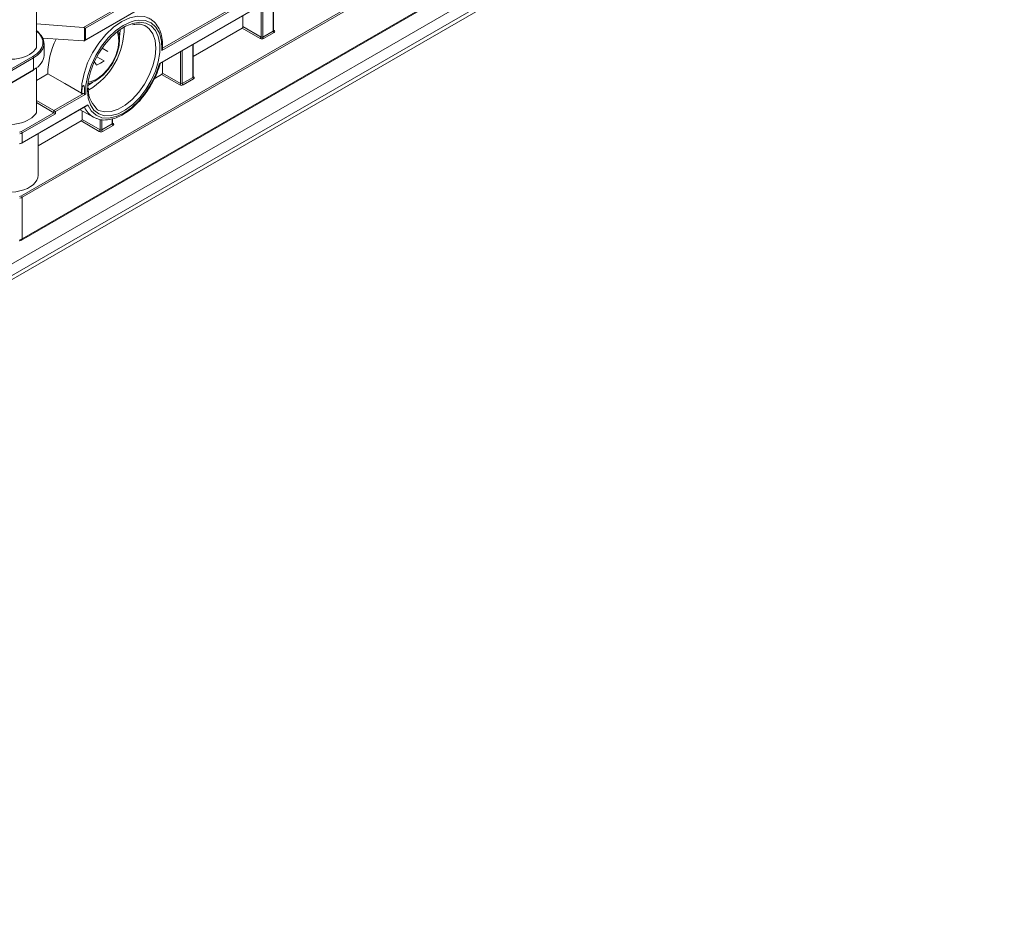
# Model space of a CAD drawing. Header units: millimetres. Extents: x 0 to 1118, y 0 to 864.
# Tile 292 of 512: x 656 to 698, y 69 to 107. Entities that reach past the tile are written whole.
import ezdxf

# ---------------------------------------------------------------- set-up
doc = ezdxf.new("R2010")
doc.units = ezdxf.units.MM

msp = doc.modelspace()

# ---------------------------------------------------------------- linework, layer by layer
at = {"color": 9, "linetype": 'Continuous', "lineweight": 0}
for p, q in [((658.6813, 106.7137), (690.2534, 124.9399)), ((690.3517, 124.9154), (658.761, 106.6784)), ((658.761, 106.1879), (690.945, 124.7674)), ((693.7544, 124.0667), (661.9968, 105.7335)), ((662.0346, 105.8366), (693.6561, 124.0913)), ((661.9044, 105.1843), (694.3542, 123.9171)), ((656.0493, 99.5737), (696.1601, 122.7292)), ((696.2305, 122.6885), (656.0843, 99.5126)), ((656.0843, 97.7507), (697.7194, 121.7862)), ((697.2012, 120.6834), (610.1033, 70.4029)), ((697.0976, 119.9602), (609.9997, 69.6796)), ((610.1033, 69.9085), (697.2012, 120.1891)), ((666.7271, 106.561), (666.7271, 107.9514)), ((666.2103, 106.3039), (666.2103, 107.6531)), ((666.2807, 107.6938), (666.2807, 106.3034)), ((658.7195, 106.1475), (658.7195, 106.7024)), ((658.761, 106.6784), (658.761, 106.1879)), ((666.175, 106.2426), (665.4079, 106.6855)), ((665.4432, 106.7467), (666.2103, 106.3039)), ((666.2807, 106.3034), (666.7271, 106.561)), ((666.7621, 106.5), (666.3158, 106.2423)), ((666.7417, 106.5945), (666.7627, 106.582)), ((662.7985, 104.3343), (662.7985, 105.6835)), ((662.8689, 105.7242), (662.8689, 104.3338)), ((663.3153, 104.5914), (663.3153, 105.9819)), ((656.569, 105.4184), (606.9704, 76.7857)), ((606.985, 76.8754), (656.534, 105.4795)), ((656.569, 104.9172), (656.569, 105.4184)), ((606.9704, 76.2845), (656.569, 104.9172)), ((662.0315, 104.7771), (662.7985, 104.3343)), ((658.858, 104.2396), (659.0831, 104.3862)), ((662.7632, 104.2731), (661.9961, 104.7159)), ((662.8689, 104.3338), (663.3153, 104.5914)), ((663.3503, 104.5304), (662.904, 104.2727)), ((663.3299, 104.6249), (663.3509, 104.6124)), ((658.7801, 104.1871), (658.7777, 103.8804)), ((657.4307, 103.1841), (658.6813, 103.9061)), ((658.7777, 103.8804), (657.5011, 103.1435)), ((656.0843, 101.8244), (658.8704, 103.4328)), ((657.4307, 103.0972), (657.4307, 103.1841)), ((657.5011, 103.1435), (657.5011, 103.0566)), ((656.0493, 102.2997), (657.4307, 103.0972)), ((657.5011, 103.0566), (656.0843, 102.2387)), ((659.3514, 102.3035), (658.5843, 102.7463)), ((658.6197, 102.8075), (659.3867, 102.3647)), ((659.3867, 102.3647), (659.3867, 102.809)), ((659.4571, 102.8028), (659.4571, 102.3642)), ((659.9035, 102.6219), (659.9035, 102.8326)), ((659.4571, 102.3642), (659.9035, 102.6219)), ((659.9385, 102.5608), (659.4922, 102.3031)), ((659.9181, 102.6553), (659.9392, 102.6428)), ((656.0843, 102.2387), (656.0843, 101.8244)), ((656.0843, 99.5126), (656.0843, 97.7507))]:
    msp.add_line(p, q, dxfattribs=at)
at = {"color": 7, "linetype": 'Continuous', "lineweight": 15}
for p, q in [((658.7256, 106.1506), (690.9655, 124.7623)), ((661.9291, 105.1816), (694.3746, 123.912)), ((656.0584, 97.6935), (697.7176, 121.7428)), ((609.6765, 69.493), (696.7744, 119.7735)), ((656.6896, 105.8492), (656.6896, 107.8698)), ((666.7417, 106.5816), (666.7417, 107.9599)), ((656.6896, 106.8662), (658.6813, 106.7137)), ((665.4432, 106.7467), (665.4432, 107.2103)), ((661.3178, 106.7736), (661.2757, 106.7954)), ((665.4079, 106.6855), (663.3299, 105.4859)), ((658.6813, 106.1416), (656.9601, 106.2539)), ((657.0084, 105.5265), (657.0084, 106.0337)), ((659.7133, 105.6994), (659.4701, 105.8398)), ((663.3299, 104.6121), (663.3299, 105.9903)), ((659.5551, 105.2917), (659.244, 105.4713)), ((662.0315, 104.7771), (662.0315, 105.2407)), ((606.985, 76.2761), (656.5587, 104.8943)), ((656.6896, 104.9958), (656.6896, 103.0944)), ((657.1715, 104.7437), (656.6896, 104.4655)), ((661.9961, 104.7159), (661.6801, 104.5334)), ((657.4307, 103.1841), (656.6896, 103.6119)), ((656.6896, 103.525), (657.4307, 103.0972)), ((658.6187, 103.9109), (658.5994, 103.92)), ((658.6187, 103.9109), (658.6186, 103.9113)), ((658.6813, 103.9061), (658.6187, 103.9109)), ((656.0739, 101.8015), (658.825, 103.3897)), ((658.5387, 103.2244), (659.1036, 102.9062)), ((658.6197, 102.8075), (658.6197, 103.1788)), ((658.5843, 102.7463), (656.7584, 101.6922)), ((659.2292, 102.849), (659.1036, 102.9062)), ((659.9181, 102.6425), (659.9181, 102.8351)), ((656.7584, 100.4496), (656.7584, 102.1966))]:
    msp.add_line(p, q, dxfattribs=at)
at = {"color": 9, "linetype": 'Continuous', "lineweight": 0, "flags": 128}
for points in [[(658.5994, 103.92), (658.6178, 104.3275), (658.7049, 104.7622), (658.8572, 105.2065), (659.0684, 105.6421), (659.33, 106.0513), (659.6312, 106.4174), (659.9597, 106.7254), (660.3021, 106.9627), (660.6444, 107.1196), (660.9727, 107.1898), (661.2734, 107.1702), (661.4158, 107.1243)], [(661.9994, 105.7814), (661.9824, 106.1508), (661.8993, 106.4701), (661.7535, 106.7262), (661.551, 106.9083), (661.3002, 107.009), (661.0115, 107.0241), (660.8755, 107.0032)], [(658.8763, 104.3981), (659.0117, 104.4212), (659.2529, 104.5237), (659.4941, 104.6997), (659.7189, 104.9369), (659.9119, 105.2194), (660.06, 105.5277), (660.1531, 105.841), (660.1848, 106.1379), (660.1531, 106.3981), (660.1053, 106.527)], [(659.2782, 103.2195), (659.3304, 103.1926), (659.5754, 103.1285), (659.8521, 103.1459), (660.1484, 103.2442), (660.4513, 103.4191), (660.7475, 103.6628), (661.0242, 103.9648), (661.2693, 104.3119), (661.4719, 104.6888), (661.6234, 105.0791), (661.717, 105.4658), (661.7486, 105.8319), (661.717, 106.1615), (661.6234, 106.4401), (661.4719, 106.6556), (661.3178, 106.7736)], [(660.223, 106.3893), (660.2258, 106.4181), (660.2334, 106.6222)], [(658.8704, 103.4328), (659.0133, 103.174), (659.213, 102.9885), (659.4613, 102.8839), (659.7479, 102.8645), (660.0609, 102.9312), (660.3874, 103.0812), (660.714, 103.3082), (661.027, 103.603), (661.3136, 103.9532), (661.5618, 104.3445), (661.7616, 104.7606), (661.9044, 105.1843)]]:
    msp.add_lwpolyline(points, dxfattribs=at)
at = {"color": 7, "linetype": 'Continuous', "lineweight": 15, "flags": 128}
for points in [[(660.8755, 107.0032), (660.697, 106.9528), (660.3696, 106.7983), (660.0429, 106.5669), (659.7305, 106.2682), (659.4454, 105.9146), (659.1994, 105.5207), (659.0027, 105.103), (658.8634, 104.6787), (658.7873, 104.2655), (658.7801, 104.1871)], [(658.8502, 104.0576), (658.8817, 104.433), (658.9748, 104.8295), (659.1258, 105.2307), (659.3284, 105.6201), (659.5743, 105.982), (659.8536, 106.3013), (660.1547, 106.5652), (660.4653, 106.7627), (660.7727, 106.8858), (661.0644, 106.9294), (661.3283, 106.8918), (661.5538, 106.7745), (661.7315, 106.5823), (661.8541, 106.3231), (661.9167, 106.0074), (661.9167, 105.6482), (661.8541, 105.2603), (661.7315, 104.8594), (661.5538, 104.462), (661.3283, 104.0844), (661.0644, 103.7421), (660.7727, 103.449), (660.4653, 103.2171), (660.1547, 103.056), (659.8536, 102.9722), (659.5743, 102.9691), (659.3284, 103.047), (659.1258, 103.2026), (658.9748, 103.4295), (658.8817, 103.7184), (658.8502, 104.0576)], [(657.1715, 104.7437), (657.885, 104.3321), (658.5994, 103.92)]]:
    msp.add_lwpolyline(points, dxfattribs=at)
at = {"color": 9, "linetype": 'Continuous', "lineweight": 0}
for centre, radius, start, end in [((657.3783, 106.6785), 3.0266, 300.25765, 0.97106), ((666.8039, 106.5646), 0.077, 182.63734, 237.07301), ((666.7474, 106.6048), 0.0276, 258.62598, 303.93042), ((666.1324, 106.308), 0.078, 303.06123, 356.94061), ((666.3576, 106.3069), 0.077, 182.63734, 237.07301), ((659.6436, 105.8821), 2.3579, 356.3852, 357.55259), ((656.4922, 105.4149), 0.0769, 2.61758, 57.09153), ((663.3922, 104.595), 0.077, 182.63734, 237.07301), ((663.3356, 104.6352), 0.0276, 258.62856, 303.9285), ((662.7206, 104.3385), 0.078, 303.06089, 356.94096), ((662.9458, 104.3373), 0.077, 182.63734, 237.07301), ((659.5505, 103.6782), 0.892, 202.72901, 239.93095), ((656.0075, 102.2352), 0.0769, 2.61839, 57.09073), ((659.3088, 102.3689), 0.078, 303.06098, 356.94087), ((659.534, 102.3677), 0.077, 182.63734, 237.07301), ((659.9804, 102.6254), 0.077, 182.63734, 237.07301), ((659.9238, 102.6656), 0.0275, 258.44992, 303.9703), ((656.0603, 101.8215), 0.0242, 304.41106, 6.90057), ((656.0075, 99.5091), 0.0769, 2.61627, 57.09161), ((655.9163, 97.6989), 0.0629, 321.86633, 13.49936), ((656.0227, 97.7441), 0.062, 305.20219, 6.1119)]:
    msp.add_arc(centre, radius, start, end, dxfattribs=at)
at = {"color": 7, "linetype": 'Continuous', "lineweight": 15}
for centre, radius, start, end in [((660.4487, 104.7522), 3.2772, 153.44124, 180.14933), ((655.8947, 102.922), 3.9957, 33.18515, 35.74909), ((657.5712, 108.363), 3.6564, 297.1338, 302.86083), ((656.5456, 104.914), 0.0237, 303.5791, 7.73253), ((656.0636, 101.8242), 0.025, 234.89216, 294.47502)]:
    msp.add_arc(centre, radius, start, end, dxfattribs=at)
at = {"color": 9, "linetype": 'Continuous', "lineweight": 0}
for centre, major_axis, ratio, start_param, end_param in [((655.5087, 106.0817), (1.45, -0.0111), 0.5823041, 5.5022266, 6.9173118), ((666.6917, 106.5821), (0.05, -0.0008), 0.5872741, 5.5068216, 6.2922198), ((666.6914, 106.5415), (0.1, -0.0008), 0.5823041, 5.5022266, 7.0642962), ((666.2451, 106.2838), (0.1, -0.0008), 0.5823041, 3.9401569, 5.5022266), ((666.2454, 106.3245), (0.05, -0.0008), 0.5872741, 3.9447519, 5.5068216), ((663.2799, 104.6126), (0.05, -0.0008), 0.5872741, 5.5068216, 6.2922198), ((663.2796, 104.5719), (0.1, -0.0008), 0.5823041, 5.5022266, 7.0642962), ((662.8333, 104.3142), (0.1, -0.0008), 0.5823041, 3.9401569, 5.5022266), ((662.8336, 104.3549), (0.05, -0.0008), 0.5872741, 3.9447519, 5.5068216), ((655.9078, 102.3828), (0.2, -0.0015), 0.5823041, 5.0005954, 5.5022266), ((659.4215, 102.3447), (0.1, -0.0008), 0.5823041, 3.9401569, 5.5022266), ((659.4218, 102.3853), (0.05, -0.0008), 0.5872741, 3.9447519, 5.5068216), ((659.8681, 102.643), (0.05, -0.0008), 0.5872741, 5.5068216, 6.2922198), ((659.8678, 102.6023), (0.1, -0.0008), 0.5823041, 5.5022266, 7.0642962), ((655.9075, 102.3421), (0.25, -0.0015), 0.5813044, 4.9996951, 5.5013263), ((655.9075, 101.925), (0.25, 0.0015), 0.5732429, 4.9927142, 5.4943454), ((655.9078, 99.6567), (0.2, -0.0015), 0.5823041, 5.0005954, 5.5022266), ((655.9075, 99.6161), (0.25, -0.0015), 0.5813044, 4.9996951, 5.5013263), ((655.9075, 97.8474), (0.25, 0.0055), 0.56197, 4.9837277, 5.4853589)]:
    msp.add_ellipse(centre, major_axis=major_axis, ratio=ratio, start_param=start_param, end_param=end_param, dxfattribs=at)
at = {"color": 7, "linetype": 'Continuous', "lineweight": 15}
for centre, major_axis, ratio, start_param, end_param in [((655.5084, 106.041), (1.5, -0.0111), 0.5821376, 5.5020761, 6.8636638), ((658.6807, 106.6729), (0.0628, -0.0076), 0.6427391, 0.9855142, 1.6400127), ((658.7256, 106.6988), (0.05, -0.0289), 0.0000704, 0.7854388, 1.69301), ((665.4079, 106.7263), (0.025, 0.0433), 0.5774255, 3.9269476, 5.4976678), ((658.6807, 106.1825), (0.0628, -0.0076), 0.6427391, 4.7990586, 5.4535571), ((658.7256, 106.2084), (0.0354, 0.0612), 0.5773346, 3.8048584, 4.7124296), ((655.5084, 106.0819), (1.2437, -0.0095), 0.5823041, 4.133814, 5.9692603), ((655.5084, 105.5192), (1.5, 0.0109), 0.5723967, 5.4936405, 6.2790387), ((661.9961, 104.7567), (0.025, 0.0433), 0.5774255, 3.9269476, 5.4976678), ((658.6807, 103.8653), (0.0628, -0.0076), 0.6427391, 0.8244168, 1.6400127), ((657.4657, 103.1639), (0.05, -0.0289), 0.0000704, 0.7854388, 2.3475085), ((655.5084, 103.3113), (1.2437, 0.0093), 0.5722274, 4.1250875, 5.9605338), ((657.4657, 103.077), (0.05, -0.0289), 0.0000704, 0.7854388, 2.3475085), ((658.5843, 102.7871), (0.025, 0.0433), 0.5774255, 3.9269476, 5.4976678), ((655.9078, 101.884), (0.2, 0.0015), 0.5722274, 4.9918688, 5.4935), ((655.5084, 100.4559), (1.25, -0.0095), 0.5823041, 3.9314302, 6.2876247)]:
    msp.add_ellipse(centre, major_axis=major_axis, ratio=ratio, start_param=start_param, end_param=end_param, dxfattribs=at)
for points, knots in [([(660.7567, 106.8226), (660.8278, 106.8366), (660.9833, 106.8673), (661.157, 106.8491), (661.2462, 106.8011), (661.276, 106.7851)], [0, 0, 0, 0, 0.3589568, 0.7861804, 1, 1, 1, 1]), ([(662.0338, 105.824), (662.0356, 105.8602), (662.0437, 106.0212), (662.0165, 106.2872), (661.9286, 106.5982), (661.7794, 106.853), (661.6019, 107.0347), (661.46, 107.0967), (661.4019, 107.1221)], [0, 0, 0, 0, 0.0587296, 0.2610807, 0.4639525, 0.6653945, 0.8629116, 1, 1, 1, 1]), ([(656.6896, 106.5696), (656.7022, 106.5656), (656.7207, 106.5597), (656.743, 106.5454), (656.7558, 106.5341), (656.7634, 106.523), (656.766, 106.5155), (656.7662, 106.5117), (656.7662, 106.5107)], [0, 0, 0, 0, 0.3867305, 0.5692462, 0.7527155, 0.8675293, 0.9652127, 1, 1, 1, 1]), ([(659.8311, 105.075), (659.8374, 105.0831), (659.9129, 105.1806), (660.0228, 105.3999), (660.1472, 105.7167), (660.2104, 106.0383), (660.2199, 106.3169), (660.1782, 106.4718), (660.1613, 106.5346)], [0, 0, 0, 0, 0.01877946, 0.22547371, 0.43293245, 0.64224535, 0.85493261, 1, 1, 1, 1]), ([(666.7429, 106.5757), (666.743, 106.5755), (666.7434, 106.5749), (666.7414, 106.5796), (666.7418, 106.5812), (666.7419, 106.5814)], [0, 0, 0, 0, 0.2371452, 0.9206955, 1, 1, 1, 1]), ([(661.9968, 105.7335), (661.9971, 105.7338), (661.9998, 105.7372), (662.0127, 105.7549), (662.0281, 105.7839), (662.0367, 105.8173), (662.0352, 105.831), (662.0346, 105.8366)], [0, 0, 0, 0, 0.0086484, 0.1035994, 0.5194261, 0.8040986, 1, 1, 1, 1]), ([(658.8954, 104.3404), (658.8997, 104.3409), (658.9877, 104.3514), (659.1625, 104.4359), (659.4111, 104.5953), (659.6428, 104.8135), (659.7704, 104.9907), (659.8311, 105.075)], [0, 0, 0, 0, 0.0123588, 0.2529965, 0.5066889, 0.7653675, 1, 1, 1, 1]), ([(659.245, 102.8522), (659.2785, 102.8377), (659.3934, 102.7882), (659.6217, 102.7791), (659.9174, 102.8229), (660.2281, 102.942), (660.5421, 103.128), (660.849, 103.3763), (661.1379, 103.6776), (661.3994, 104.0216), (661.6255, 104.3969), (661.8047, 104.7846), (661.8962, 105.0504), (661.9308, 105.1811), (661.9322, 105.1863)], [0, 0, 0, 0, 0.03827802, 0.13091462, 0.22493552, 0.32088413, 0.4180009, 0.5154174, 0.61272022, 0.70988508, 0.80697726, 0.90408988, 0.99623581, 1, 1, 1, 1]), ([(661.929, 105.1817), (661.9261, 105.181), (661.9206, 105.1797), (661.9102, 105.1826), (661.9046, 105.1842), (661.9044, 105.1843)], [0, 0, 0, 0, 0.5338957, 0.9814496, 1, 1, 1, 1]), ([(663.3311, 104.6061), (663.3312, 104.6059), (663.3316, 104.6053), (663.3296, 104.61), (663.33, 104.6116), (663.3301, 104.6118)], [0, 0, 0, 0, 0.237142, 0.9206984, 1, 1, 1, 1]), ([(658.6186, 103.9113), (658.6141, 103.9983), (658.6087, 104.1002), (658.6433, 104.2032), (658.6564, 104.2275), (658.6666, 104.239), (658.6739, 104.2437), (658.6794, 104.2455), (658.6833, 104.2453), (658.6848, 104.245), (658.685, 104.245)], [0, 0, 0, 0, 0.7266134, 0.8495097, 0.9217386, 0.9579281, 0.973433, 0.9890861, 0.998974, 1, 1, 1, 1]), ([(658.685, 104.245), (658.6858, 104.2447), (658.6883, 104.244), (658.6933, 104.241), (658.7023, 104.2311), (658.7085, 104.2163), (658.7323, 104.1365), (658.7319, 104.0314), (658.7288, 103.9332), (658.7279, 103.9031)], [0, 0, 0, 0, 0.0058629, 0.0187909, 0.040825, 0.1076428, 0.1479452, 0.7380648, 1, 1, 1, 1]), ([(659.2797, 103.224), (659.076, 103.4507), (658.8669, 103.6834), (658.8878, 104.1315), (658.8883, 104.143)], [0, 0, 0, 0, 0.9743018, 1, 1, 1, 1]), ([(658.7279, 103.9031), (658.7278, 103.9023), (658.7275, 103.8979), (658.7272, 103.8934), (658.727, 103.8897)], [0, 0, 0, 0, 0.171723, 1, 1, 1, 1]), ([(658.727, 103.8897), (658.7407, 103.8869), (658.759, 103.8831), (658.7737, 103.8809), (658.7775, 103.8805), (658.7777, 103.8804)], [0, 0, 0, 0, 0.733131, 0.9837878, 1, 1, 1, 1]), ([(658.8704, 103.4328), (658.8702, 103.4325), (658.8647, 103.4245), (658.8513, 103.4079), (658.8343, 103.3961), (658.825, 103.3898)], [0, 0, 0, 0, 0.0185533, 0.4661069, 1, 1, 1, 1]), ([(659.9193, 102.6365), (659.9194, 102.6363), (659.9198, 102.6357), (659.9178, 102.6404), (659.9182, 102.642), (659.9183, 102.6422)], [0, 0, 0, 0, 0.2369753, 0.9200514, 1, 1, 1, 1]), ([(655.9658, 97.66), (655.9738, 97.6617), (656.0068, 97.6685), (656.0362, 97.6827), (656.0584, 97.6935)], [0, 0, 0, 0, 0.2420608, 1, 1, 1, 1])]:
    msp.add_open_spline(points, degree=3, knots=knots, dxfattribs=at)

doc.saveas('drawing.dxf')
